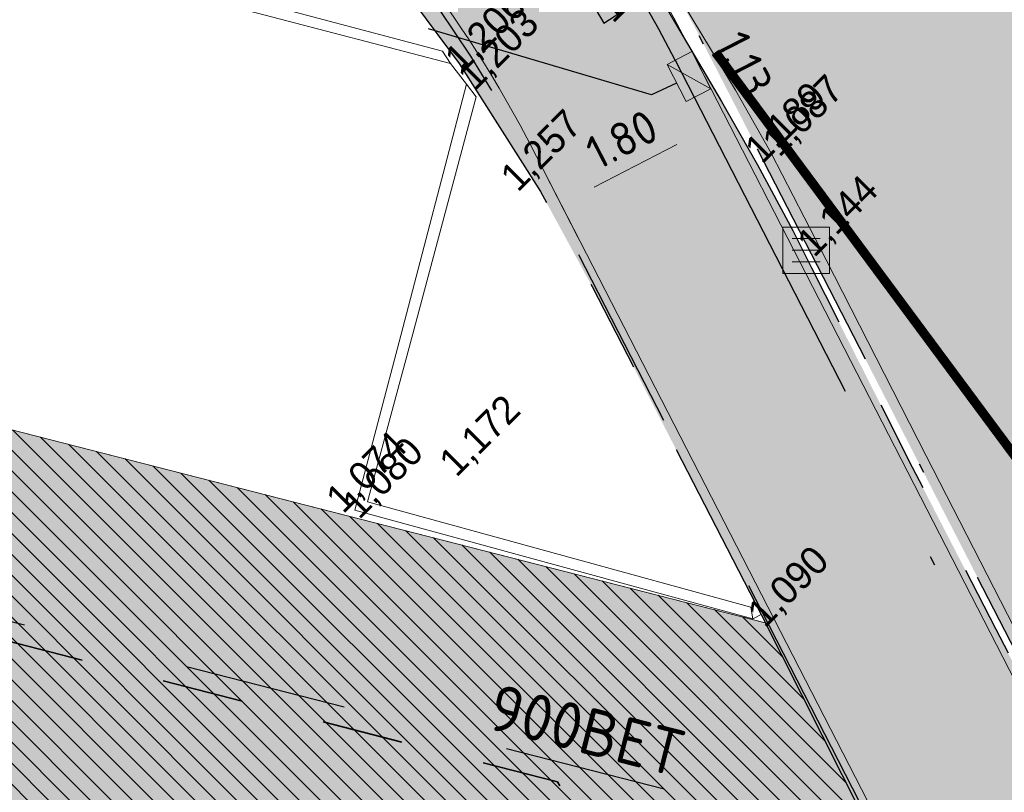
# Model space of a CAD drawing. Header units: millimetres. Extents: x 812 to 183790, y 13 to 580968.
# Tile 503 of 656: x 182774.13 to 182784.71, y 580746.55 to 580754.86. Entities that reach past the tile are written whole.
import ezdxf

# ---------------------------------------------------------------- set-up
doc = ezdxf.new("R2010")
doc.units = ezdxf.units.MM
doc.header["$LTSCALE"] = 5
for name, pattern in [('DASHDOT', [25.4, 12.7, -6.35, 0, -6.35]), ('DIVIDE2', [0.625, 0.25, -0.125, 0, -0.125, 0, -0.125]), ('ORG-VW-030-270-STREEP-010', [3, 0.3, -2.7]), ('RI-GWA', [18.450000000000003, 6, -1.8, 1.75, -1.8, 1.75, -1.8, 1.75, -1.8]), ('VH-GELEIDEBAND_50X200', [8, 4, -2, 0, -2]), ('VH-OPSLUITBAND_80X200', [14, 8, -2, 2, -2]), ('VH-TROTTOIRBAND_180-200', [20, 10, -2, 2, -2, 2, -2])]:
    doc.linetypes.add(name, pattern=pattern)
for name, color, linetype, lineweight in [('289_V_KANT_OPEN_VERHARDING', 252, 'Continuous', 9), ('291_V_KANT_OPSLUITING', 252, 'Continuous', 9), ('N-BH-VH-KANTOPSLUITING_GELEIDEBAND_50X200-G', 20, 'VH-GELEIDEBAND_50X200', 30), ('N-BH-VH-KANTOPSLUITING_OPSLUITBAND_80X200-G', 150, 'VH-OPSLUITBAND_80X200', 30), ('N-Hoogte_Nieuw', 7, 'Continuous', 25), ('N-WE-IE-AANPIJLING-T25', 7, 'Continuous', 25), ('N-WE-RI-GWA_TRANSPORTLEIDING_BETON-G', 7, 'RI-GWA', 25), ('N-WE-RI-HWA_KOLK-S', 150, 'Continuous', 9), ('N-WE-VH-KANTVERHARDING-G', 7, 'Continuous', 0), ('N-WEG-ALG-BSS KEIFORMAAT elleboog-A', 251, 'Continuous', 18), ('N-WEG-ASF-GOOTTEGEL', 7, 'DASHDOT', 25), ('N-XX-AL-M', 7, 'Continuous', 0), ('V-kolk', 150, 'Continuous', 9), ('V-WE-RI-GWA-G', 7, 'RI-GWA', 35), ('V-WE-VH-KANTOPSLUITING_OPSLUITBAND_80X200-G', 150, 'VH-OPSLUITBAND_80X200', 25), ('V-WE-VH-KANTOPSLUITING_TROTTOIRBAND_180 200-G', 6, 'VH-TROTTOIRBAND_180-200', 25), ('V-WE-VH-VERHARDING_BETONSTRAATSTEEN-KF GRIJS HERGEBRUIK-A', 150, 'Continuous', 18)]:
    doc.layers.add(name, color=color, linetype=linetype, lineweight=lineweight)
for name, color, linetype in [('B-ALG-HOOGTES', 252, 'Continuous'), ('N-RIO-PVC-125', 200, 'DIVIDE2'), ('N-WE-RI-GWA_DIAMETER-S', 7, 'Continuous')]:
    doc.layers.add(name, color=color, linetype=linetype)
for name, color, linetype, lineweight, transparency in [('N-WE-VH-VERHARDING_ASFALT_ROOD-A', 12, 'Continuous', 9, 0.7), ('N-WE-VH-VERHARDING_TEGEL-A', 253, 'Continuous', 5, 0.75), ('V-WE-VH-VERHARDING_ASFALT_ROOD-A', 12, 'Continuous', 9, 0.5), ('V-WE-VH-VERHARDING_TEGEL-A', 253, 'Continuous', 18, 0.5)]:
    doc.layers.add(name, color=color, linetype=linetype, lineweight=lineweight, transparency=transparency)
for name, color, linetype, lineweight, true_color in [('N-WE-VW-MARKERING_LANGS_STREEP_030_270_010-G', 7, 'ORG-VW-030-270-STREEP-010', 0, 0xffffff), ('N-WE-VW-MARKERING_LANGS_STREEP_DOORGETROKKEN_010-G', 7, 'Continuous', 0, 0xffffff), ('V-286_V_KANT_ASFALTVERHARDING', 7, 'Continuous', 9, 0xffffff), ('V-289_V_KANT_OPEN_VERHARDING', 7, 'Continuous', 9, 0xffffff)]:
    doc.layers.add(name, color=color, linetype=linetype, lineweight=lineweight, true_color=true_color)
doc.styles.add('isocp', font='isocp.shx')
doc.styles.add('maatvoering', font='iso.shx', dxfattribs={"width": 0.95})
doc.styles.add('NLCS-ISO-M200-T18', font='txt', dxfattribs={"height": 0.36})
doc.styles.add('NLCS-ISO-M200-T25', font='txt', dxfattribs={"height": 0.5})
doc.styles.add('NLCS-T25_0', font='txt')
doc.dimstyles.new('JHSW 1-200', dxfattribs={"dimscale": 0.2, "dimtxt": 1.5, "dimasz": 2, "dimexe": 2, "dimexo": 0.69, "dimgap": 1, "dimtad": 1, "dimzin": 0, "dimdsep": 46, "dimtxsty": 'maatvoering', "dimcen": 0, "dimazin": 0, "dimtfac": 1, "dimtofl": 0, "dimtmove": 0, "dimatfit": 3, "dimfxl": 1, "dimtolj": 1, "dimtzin": 0, "dimarcsym": 0})
doc.dimstyles.new('NLCS-M200-T18-PIJL_X_L2_H1', dxfattribs={"dimscale": 0.2, "dimtxt": 0.36, "dimasz": 2, "dimexe": 2, "dimexo": 1, "dimgap": 0.7, "dimtad": 1, "dimzin": 0, "dimdsep": 46, "dimtxsty": 'NLCS-ISO-M200-T18', "dimcen": 0, "dimdle": 2, "dimclrd": 256, "dimclre": 256, "dimclrt": 256, "dimadec": 1, "dimazin": 0, "dimtfac": 1, "dimtofl": 0, "dimtmove": 1, "dimatfit": 0, "dimfxl": 2, "dimfxlon": 1, "dimtfillclr": 254, "dimtolj": 1, "dimtzin": 0, "dimlwd": 18, "dimlwe": 18, "dimarcsym": 0})

# ---------------------------------------------------------------- blocks, each defined once
blk = doc.blocks.new('S0101')
at = {"linetype": 'Continuous', "lineweight": -2, "flags": 128}
for points in [[(-0.0005, -0.0005), (-0.0005, 0.0005)], [(-0.0005, 0.0005), (0.0005, 0.0005)], [(0.0005, 0.0005), (0.0005, -0.0005)], [(-0.0003, 0.00025), (0.0003, 0.00025)], [(-0.0003, 0), (0.0003, 0)], [(-0.0003, -0.00025), (0.0003, -0.00025)], [(0.0005, -0.0005), (-0.0005, -0.0005)]]:
    blk.add_lwpolyline(points, dxfattribs=at)
blk = doc.blocks.new('*D6837')
at = {"layer": 'Defpoints', "color": 0, "transparency": 16777216}
for p in [(182775.8347387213, 580760.4628741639), (182768.0100766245, 580747.6654266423)]:
    blk.add_point(p, dxfattribs=at)
at = {"layer": 'N-XX-AL-M', "linetype": 'Continuous', "lineweight": 18, "transparency": 16777216}
blk.add_line((182774.6140914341, 580758.4664723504), (182775.6260810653, 580760.1216088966), dxfattribs=at)
at = {"layer": 'N-XX-AL-M', "transparency": 16777216}
blk.add_solid([(182775.5692035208, 580760.1563851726), (182775.6829586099, 580760.0868326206), (182775.8347387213, 580760.4628741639)], dxfattribs=at)
at = {"layer": 'N-XX-AL-M', "transparency": 16777216, "insert": (182774.7427452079, 580759.2903341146), "char_height": 0.36, "attachment_point": 5, "rotation": 58.55739810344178, "style": 'NLCS-ISO-M200-T18'}
blk.add_mtext('\\A1;R15.00', dxfattribs=at)
blk = doc.blocks.new('*D6838')
at = {"layer": 'Defpoints', "color": 0, "transparency": 16777216}
for p in [(182781.2531227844, 580754.2752502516), (182781.5490840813, 580753.698698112), (182779.6517825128, 580753.4532348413)]:
    blk.add_point(p, dxfattribs=at)
at = {"layer": 'N-XX-AL-M', "linetype": 'Continuous', "lineweight": 18, "transparency": 16777216}
for p, q in [((182781.3664139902, 580754.0545515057), (182781.7317541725, 580753.3428447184)), ((182780.3035972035, 580753.059352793), (182781.1932306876, 580753.5160280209)), ((182779.7650737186, 580753.2325360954), (182780.1304139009, 580752.5208293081))]:
    blk.add_line(p, q, dxfattribs=at)
at = {"layer": 'N-XX-AL-M', "transparency": 16777216}
for points in [[(182781.1627856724, 580753.5753369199), (182781.2236757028, 580753.456719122), (182781.5490840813, 580753.698698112)], [(182780.2731521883, 580753.1186616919), (182780.3340422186, 580753.000043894), (182779.9477438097, 580752.8766827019)]]:
    blk.add_solid(points, dxfattribs=at)
at = {"layer": 'N-XX-AL-M', "transparency": 16777216, "insert": (182780.6022778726, 580753.5723731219), "char_height": 0.36, "attachment_point": 5, "rotation": 27.17277324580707, "style": 'NLCS-ISO-M200-T18'}
blk.add_mtext('\\A1;1.80', dxfattribs=at)
blk = doc.blocks.new('N-SRI-KOLK_TROTTOIR-SO')
blk.add_hatch(color=256).paths.add_polyline_path([(1.125000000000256, 1.499999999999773), (-1.124999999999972, 1.499999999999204), (-1.124999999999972, 5.684341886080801e-13)])
blk.add_line((-1.124999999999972, 0), (1.124999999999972, 1.499999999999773))
at = {"flags": 128}
blk.add_lwpolyline([(-1.124999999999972, 0), (1.124999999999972, 0), (1.124999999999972, 1.499999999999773), (-1.124999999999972, 1.499999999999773)], close=True, dxfattribs=at)
blk = doc.blocks.new('*D7056')
at = {"layer": 'Defpoints', "color": 0, "transparency": 16777216}
for p in [(182787.8381176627, 580760.0320621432), (182771.0706487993, 580741.4888157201)]:
    blk.add_point(p, dxfattribs=at)
at = {"layer": 'N-XX-AL-M', "linetype": 'Continuous', "lineweight": 18, "transparency": 16777216}
blk.add_line((182786.2203922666, 580758.2430097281), (182787.5698381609, 580759.7353702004), dxfattribs=at)
at = {"layer": 'N-XX-AL-M', "transparency": 16777216}
blk.add_solid([(182787.5203895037, 580759.7800834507), (182787.619286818, 580759.6906569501), (182787.8381176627, 580760.0320621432)], dxfattribs=at)
at = {"layer": 'N-XX-AL-M', "transparency": 16777216, "insert": (182786.5236219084, 580759.0554675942), "char_height": 0.36, "attachment_point": 5, "rotation": 47.87898205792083, "style": 'NLCS-ISO-M200-T18'}
blk.add_mtext('\\A1;R25.00', dxfattribs=at)
blk = doc.blocks.new('*D7058')
at = {"layer": 'Defpoints', "color": 0, "transparency": 16777216}
for p in [(182789.2984015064, 580765.6334174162), (182779.6689614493, 580748.1041879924)]:
    blk.add_point(p, dxfattribs=at)
at = {"layer": 'N-XX-AL-M', "linetype": 'Continuous', "lineweight": 18, "transparency": 16777216}
blk.add_line((182790.4597119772, 580767.7474424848), (182789.4909903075, 580765.9840020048), dxfattribs=at)
at = {"layer": 'N-XX-AL-M', "transparency": 16777216}
blk.add_solid([(182789.4325595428, 580766.0161001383), (182789.5494210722, 580765.9519038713), (182789.2984015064, 580765.6334174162)], dxfattribs=at)
at = {"layer": 'N-XX-AL-M', "transparency": 16777216, "insert": (182789.7911778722, 580767.1950855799), "char_height": 0.36, "attachment_point": 5, "rotation": 61.2184149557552, "style": 'NLCS-ISO-M200-T18'}
blk.add_mtext('\\A1;R20.00', dxfattribs=at)
blk = doc.blocks.new('*D7134')
at = {"layer": 'Defpoints', "color": 0, "transparency": 16777216}
for p in [(182794.2862850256, 580750.2616765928), (182777.0186256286, 580745.1795570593)]:
    blk.add_point(p, dxfattribs=at)
at = {"layer": 'N-XX-AL-M', "linetype": 'Continuous', "lineweight": 18, "transparency": 16777216}
blk.add_line((182792.041489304, 580749.6010010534), (182793.9025592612, 580750.1487406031), dxfattribs=at)
at = {"layer": 'N-XX-AL-M', "transparency": 16777216}
blk.add_solid([(182793.8837365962, 580750.2126948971), (182793.9213819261, 580750.084786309), (182794.2862850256, 580750.2616765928)], dxfattribs=at)
at = {"layer": 'N-XX-AL-M', "transparency": 16777216, "insert": (182792.6898126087, 580750.125383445), "char_height": 0.36, "attachment_point": 5, "rotation": 16.399911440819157, "style": 'NLCS-ISO-M200-T18'}
blk.add_mtext('\\A1;R18.00', dxfattribs=at)

msp = doc.modelspace()

# ---------------------------------------------------------------- hatches: boundary and pattern name
at = {"layer": 'N-WE-VH-VERHARDING_ASFALT_ROOD-A'}
h = msp.add_hatch(color=256, dxfattribs=at)
h.dxf.hatch_style = 1
edge = h.paths.add_edge_path()
edge.add_arc((182884.5496416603, 580679.8126776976), 102.8500000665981, 166.6951258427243, 169.5449419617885)
edge.add_line((182783.4072037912, 580698.4762726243), (182786.2098868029, 580697.9590996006))
edge.add_arc((182884.5496417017, 580679.8126776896), 100.000000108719, 166.6951258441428, 169.5449419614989, ccw=False)
edge.add_line((182787.233711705, 580702.8259301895), (182792.655618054, 580725.753495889))
edge.add_arc((182765.3608264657, 580731.9980416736), 27.99999999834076, 347.1135555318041, 357.4641107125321)
edge.add_line((182793.3334061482, 580730.7591769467), (182790.3331219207, 580730.8133244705))
edge.add_arc((182765.1872167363, 580731.2671443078), 25.14999999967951, 346.6951258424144, 358.96606868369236, ccw=False)
edge.add_line((182789.6621731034, 580725.4793113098), (182784.4602077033, 580703.4818078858))
edge = h.paths.add_edge_path()
edge.add_line((182763.3354425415, 580768.0284648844), (182761.2633131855, 580764.8155504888))
edge.add_line((182761.2633131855, 580764.8155504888), (182771.478548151, 580762.4130435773))
edge.add_arc((182768.0100766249, 580747.6654266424), 15.14999999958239, 27.17277324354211, 76.76520824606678, ccw=False)
edge.add_line((182781.4880239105, 580754.5840563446), (182787.5614988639, 580742.7525262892))
edge.add_arc((182765.1872171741, 580731.2671445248), 25.14999951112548, 25.223713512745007, 27.172773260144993, ccw=False)
edge.add_line((182787.9391831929, 580741.9849109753), (182787.80348558, 580741.9209879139))
edge.add_arc((182765.187216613, 580731.2671442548), 25.00000013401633, 23.053416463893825, 25.223713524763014, ccw=False)
edge.add_line((182788.1907211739, 580741.0568727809), (182792.0758390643, 580740.3830343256))
edge.add_arc((182793.0299466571, 580740.682498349), 0.9999999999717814, 62.338125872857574, 197.4254139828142, ccw=False)
edge.add_arc((182802.0828759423, 580757.9537019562), 18.50000006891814, 242.3381258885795, 246.9656122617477)
edge.add_line((182794.8441306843, 580740.928703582), (182795.0128694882, 580744.724378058))
edge.add_arc((182802.0828759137, 580757.953701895), 15.00000000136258, 216.5446248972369, 241.87909122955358, ccw=False)
edge.add_line((182790.0319758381, 580749.0219715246), (182785.1240891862, 580755.6438072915))
edge.add_arc((182789.1410558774, 580758.6210507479), 4.999999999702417, 165.9913955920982, 216.5446248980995, ccw=False)
edge.add_line((182784.2897589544, 580759.8313887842), (182784.7339169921, 580761.6116703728))
edge.add_arc((182785.2190466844, 580761.4906365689), 0.5000000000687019, 54.726111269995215, 165.9913955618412, ccw=False)
edge.add_arc((182771.0706487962, 580741.4888157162), 25.00000000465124, 54.72611126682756, 64.72138111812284)
edge.add_line((182781.7461602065, 580764.0948648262), (182781.3481193, 580762.4994306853))
edge.add_arc((182780.3778599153, 580762.7414982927), 1.000000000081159, 230.6359680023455, 345.99139558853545, ccw=False)
edge.add_arc((182767.3302559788, 580746.741553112), 19.64554188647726, 50.81204017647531, 56.49479081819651)
edge.add_arc((182768.0100650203, 580747.6653936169), 18.50003489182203, 56.6709434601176, 75.23923377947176)
edge.add_line((182772.7235715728, 580765.5548918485), (182763.3354425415, 580768.0284648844))
at = {"layer": 'N-WE-VH-VERHARDING_TEGEL-A'}
h = msp.add_hatch(color=256, dxfattribs=at)
h.dxf.hatch_style = 1
edge = h.paths.add_edge_path()
edge.add_line((182762.5618588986, 580764.1505976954), (182753.906578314, 580766.1862211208))
edge.add_line((182753.906578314, 580766.1862211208), (182753.2884899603, 580765.1789079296))
edge.add_line((182753.2884899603, 580765.1789079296), (182753.7083100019, 580764.9076705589))
edge.add_line((182753.7083100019, 580764.9076705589), (182753.4731212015, 580764.5653398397))
edge.add_line((182753.4731212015, 580764.5653398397), (182760.0040130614, 580763.0970001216))
edge.add_line((182760.0040130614, 580763.0970001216), (182759.2290143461, 580761.8941882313))
edge.add_line((182759.2290143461, 580761.8941882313), (182759.5310911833, 580761.3947099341))
edge.add_line((182759.5310911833, 580761.3947099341), (182764.2433591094, 580760.2067618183))
edge.add_line((182764.2433591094, 580760.2067618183), (182764.2755320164, 580760.285191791))
edge.add_line((182764.2755320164, 580760.285191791), (182775.1218272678, 580757.6590934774))
edge.add_line((182775.1218272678, 580757.6590934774), (182776.3138472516, 580759.1667114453))
edge.add_line((182776.3138472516, 580759.1667114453), (182776.0780534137, 580759.3521874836))
edge.add_line((182776.0780534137, 580759.3521874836), (182776.4494243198, 580759.8234450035))
edge.add_line((182776.4494243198, 580759.8234450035), (182777.3919393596, 580759.0807031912))
edge.add_line((182777.3919393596, 580759.0807031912), (182777.0226018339, 580758.6120259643))
edge.add_line((182777.0226018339, 580758.6120259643), (182776.7845042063, 580758.7945797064))
edge.add_line((182776.7845042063, 580758.7945797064), (182775.763816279, 580757.5036554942))
edge.add_line((182775.763816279, 580757.5036554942), (182776.6631244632, 580757.2859155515))
edge.add_arc((182768.0865472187, 580747.5164568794), 12.99999999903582, 27.172773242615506, 48.720204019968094, ccw=False)
edge.add_line((182779.6517825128, 580753.4532348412), (182785.0446068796, 580742.9476570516))
edge.add_line((182785.0446068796, 580742.9476570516), (182786.5493194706, 580742.5450441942))
edge.add_line((182786.5493194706, 580742.5450441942), (182786.6268620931, 580742.8348495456))
edge.add_line((182786.6268620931, 580742.8348495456), (182787.2064727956, 580742.6797643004))
edge.add_line((182787.2064727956, 580742.6797643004), (182781.1766521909, 580754.4242200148))
edge.add_arc((182768.0100766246, 580747.665426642), 14.7999999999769, 27.17277324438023, 76.76520824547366)
edge.add_line((182771.3984184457, 580762.0723395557), (182762.5618588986, 580764.1505976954))
at = {"layer": 'N-WEG-ALG-BSS KEIFORMAAT elleboog-A'}
h = msp.add_hatch(dxfattribs=at)
h.set_pattern_fill('ANSI33', color=256, scale=0.05, angle=90.00000000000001)
h.set_pattern_definition([(135, (0, 0), (-0.2245064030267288, -0.2245064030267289), []), (135, (-3.610339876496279e-17, 0.2245065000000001), (-0.2245064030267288, -0.2245064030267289), [0.15875, -0.079375])])
h.paths.add_polyline_path([(182782.1723525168, 580748.3678189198), (182761.9270871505, 580753.5541541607), (182761.3612403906, 580753.8954062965), (182758.0219866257, 580754.8096289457), (182757.2817846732, 580751.6845369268), (182760.3648510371, 580749.8251943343), (182784.6129154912, 580743.6134411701)])
at = {"layer": 'V-WE-VH-VERHARDING_ASFALT_ROOD-A', "lineweight": 0}
h = msp.add_hatch(color=256, dxfattribs=at)
h.dxf.hatch_style = 1
h.paths.add_polyline_path([(182785.8351831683, 580746.3366446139), (182787.6105865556, 580742.9025763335), (182787.6967946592, 580742.9621983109), (182787.8828019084, 580742.5877864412), (182788.2774800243, 580741.8567126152), (182788.7138233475, 580740.9975908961), (182789.0960885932, 580740.2269647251), (182789.3879450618, 580739.615955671), (182789.7010106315, 580738.9326411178), (182789.8776473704, 580738.5316038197), (182790.0899378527, 580738.0086245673), (182790.3064919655, 580737.4699761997), (182790.4549446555, 580737.0535098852), (182790.6783137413, 580736.3592437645), (182790.9131962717, 580735.4931141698), (182791.0713761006, 580734.8447542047), (182791.2267116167, 580734.1049913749), (182791.3411068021, 580733.3962691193), (182791.4309347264, 580732.7049996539), (182791.5046715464, 580731.9269823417), (182791.5518863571, 580731.4222596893), (182791.5789024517, 580731.0008344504), (182791.595896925, 580730.5300885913), (182791.6047930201, 580729.9529833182), (182791.5552899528, 580729.149974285), (182791.5123895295, 580728.4721439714), (182791.4514784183, 580727.8624029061), (182791.3643656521, 580727.2339263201), (182791.2040197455, 580726.3213912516), (182791.0164003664, 580725.4116745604), (182790.7701471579, 580724.2879747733), (182790.4980816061, 580723.0713165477), (182790.4210248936, 580722.9978476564), (182789.6745394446, 580719.8989977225), (182788.7496108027, 580716.0074299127), (182788.3555822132, 580714.3240848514), (182788.1149432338, 580713.398068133), (182787.65195617, 580711.5052398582), (182786.6393865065, 580707.2992462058), (182786.014281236, 580704.6984501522), (182785.5381011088, 580702.6923777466), (182785.1240081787, 580700.9420013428), (182784.9344094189, 580700.0065581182), (182784.7836879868, 580699.0958925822), (182784.6339874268, 580698.0569915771), (182784.4066762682, 580696.5330047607), (182784.063921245, 580694.1240081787), (182783.7369943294, 580691.8079986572), (182783.6439971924, 580690.6379852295), (182785.171585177, 580690.343435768), (182785.2310028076, 580691.2010040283), (182785.4080047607, 580693.2190093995), (182785.6959991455, 580695.5569915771), (182785.9659881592, 580697.2119903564), (182786.370010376, 580699.43699646), (182787.3329925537, 580703.9560089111), (182788.4283473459, 580708.6342689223), (182789.5699920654, 580713.4220123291), (182790.6722555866, 580718.0937374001), (182791.8123683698, 580722.9255219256), (182791.9889984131, 580723.6739959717), (182792.4799957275, 580725.9810028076), (182792.6296959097, 580726.7668716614), (182793.0639838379, 580729.2159881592), (182793.1555465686, 580729.8892803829), (182793.1680145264, 580732.6190032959), (182793.1439971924, 580733.1320037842), (182793.0800018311, 580733.6939849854), (182792.9904337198, 580734.31199646), (182792.8390045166, 580735.2190093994), (182792.6750030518, 580736.0600128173), (182792.4960135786, 580736.8694756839), (182792.3128368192, 580737.4967396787), (182792.1209869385, 580738.0739898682), (182791.711013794, 580739.1959991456), (182790.837132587, 580741.0969356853), (182790.7690876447, 580741.1801974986), (182789.390404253, 580743.9217761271), (182788.7377574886, 580745.2240503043), (182788.7154388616, 580745.3350191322), (182788.7173685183, 580745.4502725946), (182788.7608238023, 580745.5875098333), (182788.8164192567, 580745.6870685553), (182788.881217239, 580745.767341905), (182789.0014779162, 580745.8524647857), (182789.1325300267, 580745.9113622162), (182789.2812946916, 580745.9394172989), (182789.428453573, 580745.9009882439), (182789.5518117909, 580745.8240364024), (182789.6529000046, 580745.7387754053), (182791.1098901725, 580744.2740587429), (182792.7625571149, 580742.5667885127), (182793.1010203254, 580743.0036654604), (182793.2512070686, 580743.2127617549), (182793.5043993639, 580743.5652667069), (182793.8969512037, 580744.2852094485), (182794.0986070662, 580744.8280806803), (182793.9365958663, 580744.8801609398), (182793.8322139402, 580744.9375052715), (182793.6973033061, 580745.0469307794), (182793.5572950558, 580745.1804292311), (182793.3855973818, 580745.347186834), (182793.1620742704, 580745.5659206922), (182792.6024993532, 580746.1230589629), (182791.9716440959, 580746.7569906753), (182791.4282687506, 580747.3175073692), (182790.8874829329, 580747.9000698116), (182790.4528593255, 580748.38808619), (182790.0342558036, 580748.8773427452), (182789.7697490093, 580749.2114592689), (182789.5148822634, 580749.548858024), (182789.1795473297, 580750.0115108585), (182788.8126461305, 580750.5678399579), (182788.539513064, 580751.0176758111), (182788.2496617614, 580751.5040814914), (182788.0014217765, 580751.9538568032), (182787.7495072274, 580752.4125899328), (182787.5217350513, 580752.8784192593), (182787.1893398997, 580753.6078485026), (182786.9692908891, 580754.162270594), (182786.7298042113, 580754.7938531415), (182786.5535798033, 580755.2925804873), (182786.3991571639, 580755.7828362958), (182786.2955962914, 580756.1461703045), (182786.2153860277, 580756.4498590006), (182786.1095077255, 580756.8882738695), (182786.0091886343, 580757.3657959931), (182785.8963920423, 580758.0077213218), (182785.7602544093, 580758.9199928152), (182785.6263844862, 580759.7803959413), (182785.5304300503, 580760.4939588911), (182785.3785232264, 580761.5908717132), (182785.4015921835, 580761.6808522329), (182785.4661208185, 580761.7771772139), (182785.584255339, 580761.8743259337), (182785.7249494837, 580761.9403312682), (182785.8721812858, 580761.9717897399), (182786.0210560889, 580761.9520574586), (182782.7794999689, 580763.0635453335), (182782.8979611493, 580763.0004710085), (182783.0032409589, 580762.8656631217), (182783.0468539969, 580762.7051476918), (182783.0620531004, 580762.5275021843), (182783.1629287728, 580760.1543553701), (182783.1692515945, 580760.1087327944), (182783.1448013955, 580759.9320329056), (182783.1450042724, 580759.2119903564), (182783.1369773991, 580759.0032618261), (182783.1073364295, 580758.8398294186), (182783.0683083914, 580758.7287898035), (182783.004989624, 580758.6339874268), (182782.9007449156, 580758.581668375), (182782.8000030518, 580758.5659942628), (182782.6800952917, 580758.5589573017), (182782.5779876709, 580758.5709991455), (182782.440391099, 580758.6154750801), (182782.3390045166, 580758.6980133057), (182779.4636007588, 580761.6283950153), (182778.8444792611, 580762.0115390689), (182778.0235485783, 580762.5465872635), (182776.826551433, 580763.2287399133), (182775.3549379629, 580763.9532440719), (182773.8128021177, 580764.5073656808), (182772.527518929, 580764.9248843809), (182771.173354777, 580765.2522448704), (182768.0518017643, 580766.0139887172), (182765.4050215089, 580766.6672547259), (182763.7694079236, 580767.075952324), (182763.633625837, 580767.1658139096), (182763.5353549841, 580767.2592265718), (182763.4685040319, 580767.3529910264), (182763.4430204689, 580767.4749702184), (182763.4484624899, 580767.724312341), (182763.5374084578, 580768.0935222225), (182763.3413465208, 580768.1454100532), (182763.3138583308, 580767.994997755), (182761.2320098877, 580764.7670135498), (182761.1544292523, 580764.6091895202), (182763.1801190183, 580764.1238888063), (182766.5317223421, 580763.312929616), (182770.8049815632, 580762.2872146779), (182771.2720833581, 580762.1645534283), (182771.7983014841, 580762.0147094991), (182772.221924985, 580761.8902570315), (182772.7293148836, 580761.7272315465), (182773.4277116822, 580761.4833152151), (182774.0318609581, 580761.2483342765), (182774.5930901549, 580761.0109970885), (182775.1727405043, 580760.725062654), (182775.6036774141, 580760.4888175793), (182776.0710890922, 580760.2283241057), (182776.6502443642, 580759.8606540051), (182777.0340927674, 580759.6031888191), (182777.2934247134, 580759.419237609), (182777.8237316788, 580759.0047466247), (182778.1617790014, 580758.7248355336), (182778.505164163, 580758.4205790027), (182778.8568926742, 580758.0771242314), (182779.2574164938, 580757.6697235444), (182779.7567977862, 580757.1150176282), (182779.8983111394, 580756.9348137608), (182780.1730227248, 580756.5893620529), (182780.4667476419, 580756.1990298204), (182780.7989849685, 580755.7422173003), (182781.1001648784, 580755.3005982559), (182781.8246255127, 580754.1006521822), (182782.2087593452, 580753.422813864), (182782.7986245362, 580752.2776541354), (182783.0669776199, 580751.7516817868), (182783.8736367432, 580750.1706289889)])
at = {"layer": 'V-WE-VH-VERHARDING_BETONSTRAATSTEEN-KF GRIJS HERGEBRUIK-A', "ltscale": 0.2}
h = msp.add_hatch(dxfattribs=at)
h.set_pattern_fill('ANSI31', color=256, scale=0.05, angle=90.00000000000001)
h.set_pattern_definition([(135, (0, 0), (-0.1122532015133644, -0.1122532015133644), [])])
h.paths.add_polyline_path([(182761.9270871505, 580753.5541541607), (182761.3612403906, 580753.8954062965), (182758.0219866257, 580754.8096289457), (182757.2817846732, 580751.6845369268), (182760.3648510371, 580749.8251943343), (182784.6188501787, 580743.6119208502), (182783.7575085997, 580745.1768350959), (182782.1442534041, 580748.3750172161)])
at = {"layer": 'V-WE-VH-VERHARDING_TEGEL-A'}
h = msp.add_hatch(color=256, dxfattribs=at)
h.dxf.hatch_style = 1
h.paths.add_polyline_path([(182775.9384734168, 580757.3292463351), (182776.1100324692, 580757.3043500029), (182776.96961743, 580756.5582145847), (182777.2244156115, 580756.30861243), (182777.4491531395, 580756.0809370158), (182778.3845132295, 580755.0207447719), (182778.8552080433, 580754.3870603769), (182779.7266430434, 580753.0128045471), (182780.2826482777, 580751.9900711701), (182782.1007664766, 580748.4612274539), (182783.7575085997, 580745.1768350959), (182784.7491089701, 580743.3752623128), (182785.3337054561, 580742.2351957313), (182785.4178817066, 580742.5406501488), (182785.5917846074, 580742.5055856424), (182787.2150115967, 580742.1569976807), (182787.3740081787, 580742.1110076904), (182787.2114810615, 580741.5215998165), (182787.3401385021, 580741.5078915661), (182787.5174468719, 580741.511132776), (182787.6337156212, 580741.534676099), (182787.7751268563, 580741.5985046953), (182787.8742897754, 580741.6925418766), (182787.9079387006, 580741.7738315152), (182787.9008274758, 580741.874961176), (182787.8641782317, 580742.0110960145), (182787.646987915, 580742.419998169), (182785.6980133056, 580746.2140045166), (182784.6214682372, 580748.304915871), (182783.7240142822, 580750.0479888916), (182782.6395570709, 580752.1907930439), (182782.4399871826, 580752.5919952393), (182782.0591368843, 580753.3001737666), (182781.6750030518, 580753.978012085), (182780.9658288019, 580755.1844777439), (182780.4085688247, 580754.8217860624), (182780.2786730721, 580755.0407141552), (182779.4061084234, 580756.2583669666), (182779.2880095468, 580756.4029998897), (182779.7586167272, 580756.8233208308), (182779.0793552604, 580757.5770111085), (182778.3200930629, 580758.3339996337), (182777.8319132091, 580758.7649013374), (182777.4330051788, 580759.0860303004), (182777.0889797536, 580759.3436962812), (182776.6528529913, 580759.6516704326), (182776.0730133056, 580760.0167412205), (182775.6008950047, 580760.292317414), (182775.1620025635, 580760.527556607), (182774.5912281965, 580760.8057584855), (182774.0439910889, 580761.0410003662), (182773.424934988, 580761.2764665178), (182772.728012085, 580761.521987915), (182771.9580401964, 580761.767618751), (182771.2380346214, 580761.9754695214), (182770.8433002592, 580762.0907855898), (182766.5560150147, 580763.120010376), (182763.2044116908, 580763.9315216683), (182760.9350128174, 580764.4730964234), (182755.8750197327, 580765.713360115), (182753.9499361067, 580766.1835171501), (182754.0402137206, 580766.3905895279), (182754.0333648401, 580766.392848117), (182754.0165463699, 580766.3654386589), (182753.2884899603, 580765.1789079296), (182753.7083100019, 580764.9076705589), (182753.4731212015, 580764.5653398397), (182760.0040130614, 580763.0970001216), (182759.8372802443, 580762.8349208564), (182759.2290143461, 580761.8941882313), (182759.5310911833, 580761.3947099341), (182760.8920414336, 580761.0512578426), (182762.6364433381, 580760.6110371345), (182764.2433591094, 580760.2067618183), (182765.9485456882, 580759.8290604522), (182767.1320037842, 580759.54848058), (182769.7580182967, 580758.9166869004), (182772.578994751, 580758.197424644)])
h.paths.add_polyline_path([(182768.0617337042, 580760.5044428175), (182767.2120047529, 580760.7233562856), (182767.3275927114, 580761.2299381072), (182768.1957646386, 580761.013147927)], flags=16)

# ---------------------------------------------------------------- linework, layer by layer
at = {"layer": '289_V_KANT_OPEN_VERHARDING'}
for points in [[(182778.2253996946, 580751.4635599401, 0), (182778.9333045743, 580754.1646190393, 0), (182778.7605063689, 580754.3890936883, 0), (182774.5832464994, 580755.4811755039, 0), (182770.632804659, 580756.5485966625, 0), (182767.1842155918, 580757.457467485, 0), (182764.3794312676, 580758.2082384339, 0), (182763.7342762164, 580755.8604391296, 0)], [(182782.1007664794, 580748.4612274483, 0), (182782.0086263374, 580748.4153830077, 0), (182777.7334864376, 580749.5866315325, 0), (182778.2253996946, 580751.4635599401, 0)]]:
    msp.add_polyline3d(points, dxfattribs=at)
at = {"layer": '291_V_KANT_OPSLUITING'}
for points in [[(182778.7605063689, 580754.3890936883, 0), (182778.6735128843, 580754.5218902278, 0), (182774.5880455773, 580755.6068533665, 0), (182770.6640225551, 580756.6716326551, 0), (182767.1936825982, 580757.5756886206, 0), (182764.3123792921, 580758.3863561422, 0), (182763.6255773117, 580755.89342042, 0)], [(182778.3404516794, 580751.4286510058, 0), (182779.0380945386, 580754.0282907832, 0), (182778.9333045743, 580754.1646190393, 0)], [(182782.0086263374, 580748.4153830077, 0), (182781.9872688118, 580748.5431324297, 0), (182777.8694853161, 580749.6736801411, 0), (182778.3404516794, 580751.4286510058, 0)]]:
    msp.add_polyline3d(points, dxfattribs=at)
at = {"layer": 'N-BH-VH-KANTOPSLUITING_GELEIDEBAND_50X200-G', "ltscale": 0.2, "flags": 128}
msp.add_lwpolyline([(182781.1766521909, 580754.4242200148, 0.1025087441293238), (182777.4072271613, 580759.0993044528, 0.1025087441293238)], format="xyb", dxfattribs=at)
msp.add_lwpolyline([(182781.1766521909, 580754.4242200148), (182787.2064727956, 580742.6797643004)], dxfattribs=at)
at = {"layer": 'N-BH-VH-KANTOPSLUITING_OPSLUITBAND_80X200-G', "ltscale": 0.2, "flags": 128}
msp.add_lwpolyline([(182785.6188389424, 580741.6538358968), (182779.5806118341, 580753.4167008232, 0.09391237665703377), (182776.6251195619, 580757.2128057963), (182764.2559642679, 580760.2076180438)], format="xyb", dxfattribs=at)
at = {"layer": 'N-RIO-PVC-125', "ltscale": 2}
msp.add_lwpolyline([(182781.1904407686, 580754.1783849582), (182780.9194055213, 580754.0497774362), (182774.4092110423, 580755.9844170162)], dxfattribs=at)
at = {"layer": 'N-WE-RI-GWA_TRANSPORTLEIDING_BETON-G', "ltscale": 0.2, "flags": 128}
msp.add_lwpolyline([(182764.9288875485, 580750.7205842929), (182799.6919803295, 580741.8151414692)], dxfattribs=at)
at = {"layer": 'N-WE-VH-KANTVERHARDING-G', "flags": 128}
for points in [[(182785.6188389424, 580741.6538358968), (182787.2219224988, 580741.2249021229, 0.6383182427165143), (182787.8034855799, 580741.9209879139, 0.008504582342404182), (182787.4280538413, 580742.6840250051), (182781.3545788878, 580754.5155550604, 0.2198296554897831), (182771.4442068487, 580762.2670275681), (182754.0167480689, 580766.3657673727)], [(182779.6517825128, 580753.4532348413, 0.0942964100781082), (182776.6631244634, 580757.2859155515), (182764.2755320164, 580760.285191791)]]:
    msp.add_lwpolyline(points, format="xyb", dxfattribs=at)
for points in [[(182761.3612403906, 580753.8954062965), (182761.9270871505, 580753.5541541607), (182782.1723525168, 580748.3678189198)], [(182785.5998824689, 580741.8659435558), (182779.6178291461, 580753.5193782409)]]:
    msp.add_lwpolyline(points, dxfattribs=at)
at = {"layer": 'N-WE-VW-MARKERING_LANGS_STREEP_030_270_010-G', "flags": 128}
msp.add_lwpolyline([(182456.7955472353, 580793.9469666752, -0.1615881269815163), (182468.362963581, 580797.1458339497), (182588.3363848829, 580794.8252389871, -0.03512487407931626), (182630.5101304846, 580791.0376799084, -0.008270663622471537), (182678.1245457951, 580782.5538108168, 0.003367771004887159), (182716.2198575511, 580774.9781967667, 0.01641339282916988), (182729.0726613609, 580772.9469961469), (182731.4635781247, 580772.6384699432), (182742.5663023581, 580771.2125258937, -0.02833308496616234), (182742.6219633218, 580771.2021450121), (182754.9756409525, 580768.1654425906), (182772.0509673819, 580763.9206935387, -0.1740568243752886), (182781.4669150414, 580757.6391922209), (182788.6260374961, 580747.9799363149, 0.123554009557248), (182794.9294778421, 580742.8080293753, 0.123554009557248)], format="xyb", dxfattribs=at)
at = {"layer": 'N-WE-VW-MARKERING_LANGS_STREEP_DOORGETROKKEN_010-G', "const_width": 0.1}
msp.add_lwpolyline([(182781.6081284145, 580754.5097036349), (182785.4221147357, 580749.3637838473)], dxfattribs=at)
at = {"layer": 'N-WEG-ASF-GOOTTEGEL', "ltscale": 0.04, "flags": 128}
msp.add_lwpolyline([(182787.939183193, 580741.9849109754, 0.00850458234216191), (182787.5614988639, 580742.7525262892), (182781.4880239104, 580754.5840563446, 0.219829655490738), (182771.4785481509, 580762.4130435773), (182754.2409963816, 580766.4671194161)], format="xyb", dxfattribs=at)
at = {"layer": 'V-286_V_KANT_ASFALTVERHARDING', "flags": 128}
msp.add_lwpolyline([(182781.1001648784, 580755.3005982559), (182781.8246255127, 580754.1006521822), (182782.2087593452, 580753.422813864), (182782.7986245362, 580752.2776541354), (182783.0669776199, 580751.7516817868), (182783.8736367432, 580750.1706289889), (182785.8351831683, 580746.3366446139), (182787.6105865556, 580742.9025763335)], dxfattribs=at)
at = {"layer": 'V-289_V_KANT_OPEN_VERHARDING', "flags": 128}
msp.add_lwpolyline([(182761.3612403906, 580753.8954062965), (182761.9270871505, 580753.5541541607), (182782.1442534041, 580748.3750172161)], dxfattribs=at)
at = {"layer": 'V-WE-RI-GWA-G', "ltscale": 0.1, "flags": 128}
msp.add_lwpolyline([(182762.9575516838, 580751.0058393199), (182779.9101275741, 580746.6630095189), (182784.6793396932, 580738.6087389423), (182784.0804211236, 580736.3009370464)], dxfattribs=at)
at = {"layer": 'V-WE-VH-KANTOPSLUITING_OPSLUITBAND_80X200-G', "ltscale": 0.1, "flags": 128}
for points in [[(182764.2433591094, 580760.2067618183), (182765.9485456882, 580759.8290604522), (182767.1320037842, 580759.54848058), (182769.7580182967, 580758.9166869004), (182772.578994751, 580758.197424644), (182775.9384734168, 580757.3292463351), (182776.1100324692, 580757.3043500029), (182776.96961743, 580756.5582145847), (182777.2244156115, 580756.30861243), (182777.4491531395, 580756.0809370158), (182778.3845132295, 580755.0207447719), (182778.8552080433, 580754.3870603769), (182779.7266430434, 580753.0128045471), (182780.2826482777, 580751.9900711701), (182782.1007664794, 580748.4612274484)], [(182782.1007664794, 580748.4612274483), (182783.7575085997, 580745.1768350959), (182784.7491089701, 580743.3752623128), (182785.3337054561, 580742.2351957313)]]:
    msp.add_lwpolyline(points, dxfattribs=at)
at = {"layer": 'V-WE-VH-KANTOPSLUITING_TROTTOIRBAND_180 200-G', "ltscale": 0.1, "flags": 128}
msp.add_lwpolyline([(182780.2786730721, 580755.0407141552), (182780.4085688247, 580754.8217860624), (182780.9658288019, 580755.1844777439), (182781.6750030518, 580753.978012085), (182782.0591368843, 580753.3001737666), (182782.4399871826, 580752.5919952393), (182782.6395570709, 580752.1907930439), (182783.7240142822, 580750.0479888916), (182784.6214682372, 580748.304915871), (182785.6980133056, 580746.2140045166), (182787.646987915, 580742.419998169), (182787.8641782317, 580742.0110960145), (182787.9008274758, 580741.874961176), (182787.9079387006, 580741.7738315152), (182787.8742897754, 580741.6925418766), (182787.7751268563, 580741.5985046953), (182787.6337156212, 580741.534676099), (182787.5174468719, 580741.511132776), (182787.3401385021, 580741.5078915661), (182787.2114810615, 580741.5215998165), (182787.3740081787, 580742.1110076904), (182787.2150115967, 580742.1569976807)], dxfattribs=at)

# ---------------------------------------------------------------- block references
at = {"layer": 'N-WE-RI-HWA_KOLK-S', "xscale": 0.2, "yscale": 0.2, "zscale": 0.2, "rotation": 117.1727732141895}
msp.add_blockref('N-SRI-KOLK_TROTTOIR-SO', (182781.457330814, 580754.3153875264), dxfattribs=at)
at = {"layer": 'V-kolk', "linetype": 'Continuous', "lineweight": 13, "xscale": 500, "yscale": 500, "zscale": 500}
msp.add_blockref('S0101', (182782.5834369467, 580752.3797543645, 1.144011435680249), dxfattribs=at)

# ---------------------------------------------------------------- texts
at = {"layer": 'B-ALG-HOOGTES', "char_height": 0.3, "attachment_point": 4, "rotation": 45.000000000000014, "line_spacing_factor": 0.8, "style": 'isocp'}
for s, insert in [('{\\Fdgn000|c0;\\C251;1,264}', (182780.4214997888, 580754.8975434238)), ('{\\Fdgn000|c0;\\C251;1,206}', (182778.7954965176, 580754.356558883)), ('{\\Fdgn000|c0;\\C251;1,203}', (182778.9343896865, 580754.1698821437)), ('{\\Fdgn000|c0;\\C251;1,087}', (182782.2099204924, 580753.4567594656)), ('{\\Fdgn000|c0;\\C251;1,189}', (182782.022318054, 580753.3822305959)), ('{\\Fdgn000|c0;\\C251;1,257}', (182779.396356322, 580753.0816763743)), ('{\\Fdgn000|c0;\\C251;1,144}', (182782.5834369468, 580752.3797543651)), ('{\\Fdgn000|c0;\\C251;1,172}', (182778.7368541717, 580750.0153736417)), ('{\\Fdgn000|c0;\\C251;1,074}', (182777.5202110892, 580749.6237068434)), ('{\\Fdgn000|c0;\\C251;1,080}', (182777.6937894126, 580749.5617687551)), ('{\\Fdgn000|c0;\\C251;1,090}', (182782.0521180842, 580748.3929890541))]:
    msp.add_mtext(s, dxfattribs=dict(at, insert=insert))
at = {"layer": 'N-Hoogte_Nieuw', "insert": (182781.9283964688, 580754.773135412), "char_height": 0.3599999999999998, "attachment_point": 1, "rotation": 297.1727732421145, "style": 'NLCS-T25_0'}
msp.add_mtext_dynamic_manual_height_columns('1.13', width=0.4047053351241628, gutter_width=2.499999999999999, heights=[0], dxfattribs=at)
at = {"layer": 'N-WE-RI-GWA_DIAMETER-S', "linetype": 'Continuous', "lineweight": 0, "style": 'NLCS-ISO-M200-T25'}
msp.add_text('900BET', height=0.5, rotation=345.631242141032, dxfattribs=at).set_placement((182779.1346817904, 580747.2396369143))

# ---------------------------------------------------------------- dimensions: what is measured, and where the dimension line sits
at = {"layer": 'N-XX-AL-M'}
dim = msp.add_radius_dim(center=(182779.6689614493, 580748.1041879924), mpoint=(182789.2984015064, 580765.6334174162), dimstyle='NLCS-M200-T18-PIJL_X_L2_H1', dxfattribs=at)
dim.commit()
dim.dimension.update_dxf_attribs({"geometry": '*D7058', "text_midpoint": (182789.7911778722, 580767.1950855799)})
for center, mpoint, picture, middle in [((182768.0100766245, 580747.6654266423), (182775.8347387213, 580760.4628741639), '*D6837', (182775.0157574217, 580759.1234079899)), ((182771.0706487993, 580741.4888157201), (182787.8381176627, 580760.0320621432), '*D7056', (182786.7609754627, 580758.8408439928)), ((182777.0186256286, 580745.1795570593), (182794.2862850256, 580750.2616765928), '*D7134', (182792.7801614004, 580749.8184028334))]:
    dim = msp.add_radius_dim(center=center, mpoint=mpoint, dimstyle='NLCS-M200-T18-PIJL_X_L2_H1', dxfattribs=at)
    dim.commit()
    dim.dimension.update_dxf_attribs({"geometry": picture, "text_midpoint": middle, "dimtype": 164})
dim = msp.add_aligned_dim(p1=(182779.6517825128, 580753.4532348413), p2=(182781.2531227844, 580754.2752502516), distance=-0.6480782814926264, dimstyle='NLCS-M200-T18-PIJL_X_L2_H1', dxfattribs=at)
dim.commit()
dim.dimension.update_dxf_attribs({"geometry": '*D6838', "text_midpoint": (182780.6022778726, 580753.5723731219)})

# ---------------------------------------------------------------- leaders
at = {"layer": 'N-WE-IE-AANPIJLING-T25', "annotation_type": 0, "has_hookline": 1, "hookline_direction": 0, "text_width": 4.2, "horizontal_direction": (0.9925461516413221, -0.1218693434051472, 0)}
msp.add_leader([(182769.8801261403, 580749.4521996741), (182770.101714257, 580742.2177510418), (182770.4987327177, 580742.1690033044)], dimstyle='JHSW 1-200', override={"dimgap": 0.35, "dimtfill": 1}, dxfattribs=at)

doc.saveas('drawing.dxf')
